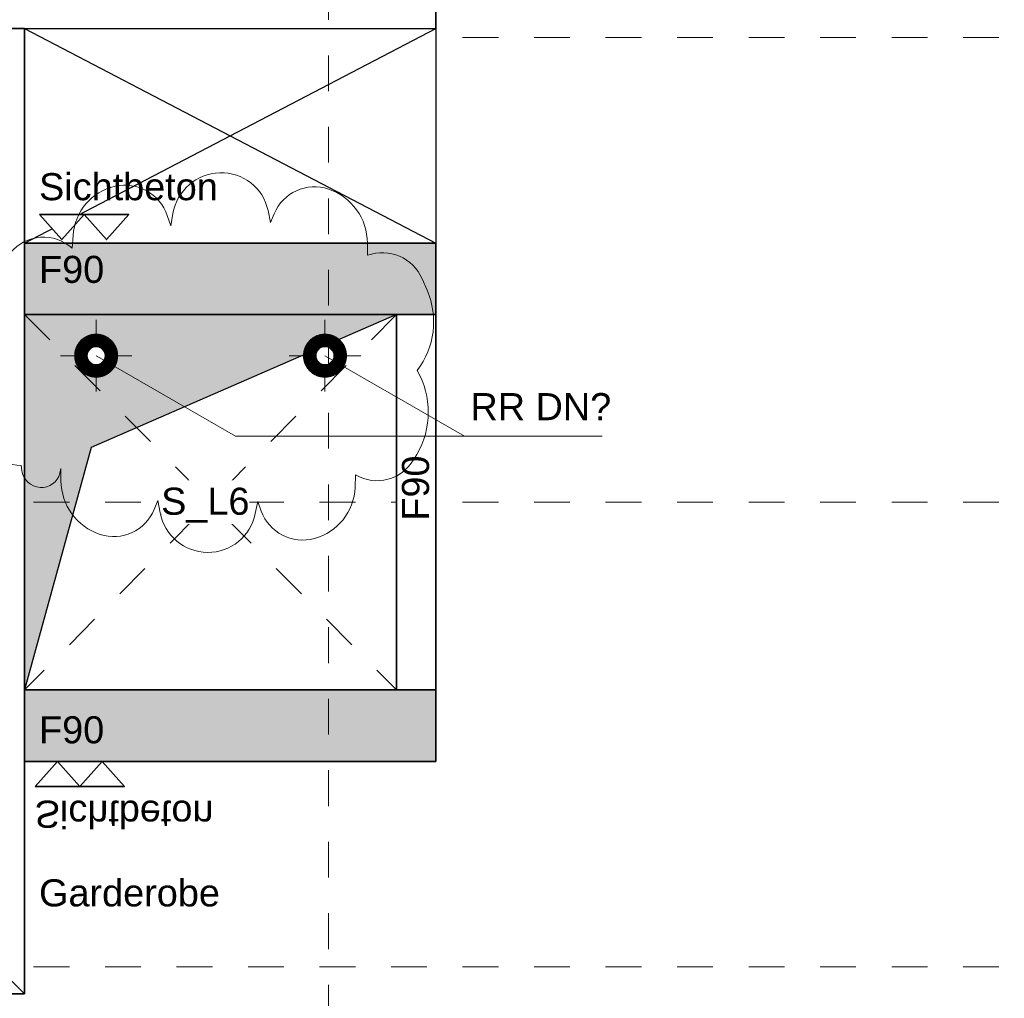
# Model space of a CAD drawing. Header units: metres. Extents: x -13 to 93, y -119 to 25.
# Tile 697 of 705: x 32.54 to 35.29, y -5.04 to -2.3. Entities that reach past the tile are written whole.
import ezdxf

# ---------------------------------------------------------------- set-up
doc = ezdxf.new("R2010")
doc.units = ezdxf.units.M
doc.header["$LTSCALE"] = 0.00508
doc.linetypes.add('STYLE_06', pattern=[1.0537, 0.590515, -0.19684, 0.069505, -0.19684])
doc.linetypes.add('STYLE_11', pattern=[0.393677, 0.196838, -0.196838])
for name, color, linetype, lineweight in [('3-0-0 DämmgSchraff', 7, 'Continuous', 18), ('3-4-0 Innenwände', 7, 'Continuous', 35), ('3-4-0-1 IW Beton', 7, 'Continuous', 35), ('3-4-0-2 IW GK', 7, 'Continuous', 35), ('3-5-1-1 DeckenDurchb', 7, 'Continuous', 25), ('3-5-1-1 DeckenDurchb VED', 7, 'STYLE_11', 25), ('3-6-3-2 Dachrinne', 7, 'Continuous', 18), ('3-7-1 Allg.Einbauten', 7, 'Continuous', 25), ('4-1-0 AbwasWasserGas', 7, 'Continuous', 18), ('Bemaßung-Höhenkoten', 7, 'Continuous', 18), ('Keine', 7, 'Continuous', 18), ('Plan-Achse', 1, 'STYLE_06', 18), ('Plan-Achsen-Fassade', 1, 'STYLE_06', 18), ('Plan-Text', 7, 'Continuous', 13), ('Plan-Text-Hinweis', 7, 'Continuous', 13)]:
    doc.layers.add(name, color=color, linetype=linetype, lineweight=lineweight)
doc.styles.add('Arial', font='ARIAL.TTF')
pattern_1 = [(45, (0, 0), (0.0032, 0), []), (45, (0.0016, 0), (0.0032, 0), [0.0012, -0.0012])]
pattern_2 = [(45, (0, 0), (0.0003175, -0.0003175), [])]
pattern_3 = [(-45, (0, 0), (0.0003175, 0.0003175), [])]

# ---------------------------------------------------------------- blocks, each defined once
blk = doc.blocks.new('*U538')
at = {"layer": '3-5-1-1 DeckenDurchb', "linetype": 'Continuous', "lineweight": 0}
blk.add_hatch(color=19, dxfattribs=at).paths.add_polyline_path([(44.9636, 2.7564), (44.9636, 3.8064), (46.0036, 3.8064), (45.1494, 3.4342)])
at = {"layer": '3-5-1-1 DeckenDurchb'}
for points in [[(44.9636, 2.7564), (44.9636, 3.8064), (46.0036, 3.8064), (45.1494, 3.4342)], [(44.9636, 3.8064), (46.0036, 3.8064), (46.0036, 2.7564), (44.9636, 2.7564)]]:
    blk.add_lwpolyline(points, close=True, dxfattribs=at)
blk = doc.blocks.new('*U546')
at = {"layer": '3-5-1-1 DeckenDurchb VED'}
for p, q in [((0.19, 14.825), (-0.85, 13.775)), ((-0.85, 14.825), (0.19, 13.775))]:
    blk.add_line(p, q, dxfattribs=at)
blk.add_lwpolyline([(-0.85, 14.825), (0.19, 14.825), (0.19, 13.775), (-0.85, 13.775)], close=True, dxfattribs=at)
blk = doc.blocks.new('kern_DD_e0-e4_labor')
at = {"layer": '3-5-1-1 DeckenDurchb VED', "color": 7}
blk.add_blockref('*U546', (0, 0), dxfattribs=at)
blk.add_wipeout([(-0.4683, 14.2388), (-0.2214, 14.2388), (-0.2214, 14.3609), (-0.4683, 14.3609)]).dxf.layer = 'Plan-Text'
at = {"layer": 'Plan-Text', "insert": (-0.4683, 14.3407), "char_height": 0.075762, "attachment_point": 1, "line_spacing_factor": 0.970546, "style": 'Arial'}
blk.add_mtext('{\\C7;\\lS_L6}', dxfattribs=at)
blk = doc.blocks.new('*U465')
at = {"layer": 'Plan-Text-Hinweis', "insert": (-0.0635, 0.1857), "char_height": 0.075762, "attachment_point": 1, "line_spacing_factor": 0.970546, "style": 'Arial'}
blk.add_mtext('{\\C7;\\lSichtbeton}', dxfattribs=at)
at = {"color": 7, "linetype": 'Continuous', "lineweight": 35}
blk.add_wipeout([(0.0625, 0.07), (0.125, 0), (0.1875, 0.07)], dxfattribs=at).dxf.layer = 'Bemaßung-Höhenkoten'
at = {"layer": 'Bemaßung-Höhenkoten', "color": 7, "linetype": 'Continuous', "lineweight": 35}
blk.add_lwpolyline([(0.0625, 0.07), (0.125, 0), (0.1875, 0.07)], close=True, dxfattribs=at)
at = {"color": 7, "linetype": 'Continuous', "lineweight": 35}
blk.add_wipeout([(-0.0625, 0.07), (0, 0), (0.0625, 0.07)], dxfattribs=at).dxf.layer = 'Bemaßung-Höhenkoten'
at = {"layer": 'Bemaßung-Höhenkoten', "color": 7, "linetype": 'Continuous', "lineweight": 35}
blk.add_lwpolyline([(-0.0625, 0.07), (0, 0), (0.0625, 0.07)], close=True, dxfattribs=at)
blk = doc.blocks.new('Sichtbeton')
at = {"layer": 'Keine', "color": 7}
blk.add_blockref('*U465', (0, 0), dxfattribs=at)

msp = doc.modelspace()

# ---------------------------------------------------------------- linework, layer by layer
at = {"layer": '3-4-0-2 IW GK'}
msp.add_line((33.7, -2.325), (33.7, -2.225), dxfattribs=at)
at = {"layer": 'Plan-Achsen-Fassade', "color": 9}
for p, q in [((27.575, -2.35), (41.525, -2.35)), ((27.575, -3.65), (41.525, -3.65)), ((27.575, -4.95), (41.525, -4.95))]:
    msp.add_line(p, q, dxfattribs=at)

# ---------------------------------------------------------------- texts
at = {"layer": 'Plan-Text-Hinweis', "color": 7, "insert": (33.79674999, -3.34469189), "char_height": 0.075762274, "attachment_point": 1, "line_spacing_factor": 0.967741, "style": 'Arial'}
msp.add_mtext('RR DN?', dxfattribs=at)

# ---------------------------------------------------------------- next in the draw order: wipeouts: each hides what was drawn before it
at = {"lineweight": 5}
for points in [[(33.7, -4.175), (33.59, -4.175), (33.59, -3.125), (33.7, -3.125)], [(29.85, -5.025), (30, -4.875), (32.4, -4.875), (32.55, -5.025)]]:
    msp.add_wipeout(points, dxfattribs=at).dxf.layer = '3-4-0-2 IW GK'
msp.add_wipeout([(32.55, -2.325), (33.7, -2.325), (33.7, -2.925), (32.55, -2.925)]).dxf.layer = '3-7-1 Allg.Einbauten'

# ---------------------------------------------------------------- next in the draw order: linework, layer by layer
at = {"layer": '3-4-0-1 IW Beton'}
for p, q in [((33.7, -3.125), (33.7, -2.925)), ((33.7, -4.375), (33.7, -4.175))]:
    msp.add_line(p, q, dxfattribs=at)
at = {"layer": '3-4-0-2 IW GK'}
for p, q in [((33.7, -3.125), (33.59, -3.125)), ((33.59, -4.175), (33.59, -3.125)), ((33.7, -4.175), (33.7, -3.125)), ((33.7, -4.175), (33.59, -4.175)), ((29.85, -5.025), (32.55, -5.025))]:
    msp.add_line(p, q, dxfattribs=at)
at = {"layer": '3-7-1 Allg.Einbauten'}
for p, q in [((32.55, -2.325), (33.7, -2.925)), ((32.55, -2.925), (33.7, -2.325))]:
    msp.add_line(p, q, dxfattribs=at)
msp.add_lwpolyline([(32.55, -2.325), (33.7, -2.325), (33.7, -2.925), (32.55, -2.925)], close=True, dxfattribs=at)

# ---------------------------------------------------------------- next in the draw order: texts
at = {"layer": 'Plan-Text-Hinweis', "insert": (33.60519121, -3.70170937), "char_height": 0.0757622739, "attachment_point": 1, "rotation": 90, "line_spacing_factor": 0.967741, "style": 'Arial'}
msp.add_mtext('{\\C7;\\lF90}', dxfattribs=at)

# ---------------------------------------------------------------- next in the draw order: wipeouts: each hides what was drawn before it
msp.add_wipeout([(29.98937372, -2.38), (30.59767499, -2.38), (30.59767499, -0.78), (32.6, -0.78), (32.6, -0.18), (29.98937372, -0.18), (29.98937372, -2.975)]).dxf.layer = '3-7-1 Allg.Einbauten'

# ---------------------------------------------------------------- next in the draw order: texts
at = {"layer": 'Plan-Text-Hinweis', "insert": (32.59023334, -2.96073031), "char_height": 0.0757622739, "attachment_point": 1, "line_spacing_factor": 0.967741, "style": 'Arial'}
msp.add_mtext('{\\C7;\\lF90}', dxfattribs=at)

# ---------------------------------------------------------------- next in the draw order: wipeouts: each hides what was drawn before it
at = {"lineweight": 5}
msp.add_wipeout([(32.55, -2.325), (32.4, -2.475), (30, -2.475), (30, -2.325)], dxfattribs=at).dxf.layer = '3-4-0-2 IW GK'

# ---------------------------------------------------------------- next in the draw order: linework, layer by layer
at = {"layer": '3-4-0-2 IW GK'}
msp.add_line((32.55, -2.325), (30, -2.325), dxfattribs=at)

# ---------------------------------------------------------------- next in the draw order: wipeouts: each hides what was drawn before it
at = {"color": 7, "lineweight": 5}
msp.add_wipeout([(32.55, -5.025), (32.4, -4.875), (32.4, -2.475), (32.55, -2.325)], dxfattribs=at).dxf.layer = '3-4-0-2 IW GK'

# ---------------------------------------------------------------- next in the draw order: hatches: boundary and pattern name
at = {"layer": '3-4-0-1 IW Beton', "linetype": 'Continuous', "lineweight": 0}
msp.add_hatch(color=255, dxfattribs=at).paths.add_polyline_path([(32.55, -4.375), (32.55, -4.175), (33.7, -4.175), (33.7, -4.375)])
at = {"layer": '3-4-0-1 IW Beton', "linetype": 'Continuous', "lineweight": 13}
h = msp.add_hatch(dxfattribs=at)
h.set_pattern_fill('STAHLBETON_1_50', style=0, pattern_type=2)
h.set_pattern_definition(pattern_1)
h.paths.add_polyline_path([(32.55, -4.375), (32.55, -4.175), (33.7, -4.175), (33.7, -4.375)])

# ---------------------------------------------------------------- next in the draw order: linework, layer by layer
at = {"layer": '3-4-0-1 IW Beton'}
for p, q in [((32.55, -2.925), (33.7, -2.925)), ((32.55, -4.175), (33.7, -4.175)), ((32.55, -4.375), (32.55, -4.175)), ((32.55, -4.375), (33.7, -4.375))]:
    msp.add_line(p, q, dxfattribs=at)
at = {"layer": '3-4-0-2 IW GK', "color": 7}
for q in [(32.55, -2.325), (32.4, -4.875)]:
    msp.add_line((32.55, -5.025), q, dxfattribs=at)

# ---------------------------------------------------------------- next in the draw order: block references
at = {"layer": '3-5-1-1 DeckenDurchb', "color": 7}
msp.add_blockref('*U538', (-12.41363701, -6.93135892), dxfattribs=at)

# ---------------------------------------------------------------- next in the draw order: block references
at = {"layer": '3-4-0 Innenwände', "color": 7}
msp.add_blockref('kern_DD_e0-e4_labor', (33.4, -17.95), dxfattribs=at)

# ---------------------------------------------------------------- next in the draw order: hatches: boundary and pattern name
at = {"layer": '3-4-0-1 IW Beton', "linetype": 'Continuous', "lineweight": 0}
msp.add_hatch(color=255, dxfattribs=at).paths.add_polyline_path([(32.55, -3.125), (32.55, -2.925), (33.7, -2.925), (33.7, -3.125)])
at = {"layer": '3-4-0-1 IW Beton', "linetype": 'Continuous', "lineweight": 13}
h = msp.add_hatch(dxfattribs=at)
h.set_pattern_fill('STAHLBETON_1_50', style=0, pattern_type=2)
h.set_pattern_definition(pattern_1)
h.paths.add_polyline_path([(32.55, -3.125), (32.55, -2.925), (33.7, -2.925), (33.7, -3.125)])

# ---------------------------------------------------------------- next in the draw order: linework, layer by layer
at = {"layer": '3-4-0-1 IW Beton'}
for q in [(32.55, -2.925), (33.7, -3.125)]:
    msp.add_line((32.55, -3.125), q, dxfattribs=at)
at = {"layer": 'Plan-Text-Hinweis', "color": 7, "linetype": 'Continuous'}
msp.add_line((33.14, -3.4651666), (34.165, -3.4651666), dxfattribs=at)
at = {"layer": 'Plan-Text-Hinweis', "color": 3, "lineweight": 13, "flags": 128}
msp.add_lwpolyline([(32.40835331, -3.43473773, 0.3563902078), (32.53993265, -3.54724523), (32.54202737, -3.56124907, 0.3501968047), (32.59323169, -3.60881853, 0.3678532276), (32.6482652, -3.56868723), (32.65140612, -3.55561189)], format="xyb", dxfattribs=at)

# ---------------------------------------------------------------- next in the draw order: block references
at = {"layer": 'Plan-Text-Hinweis', "color": 7, "xscale": -1, "rotation": 180}
msp.add_blockref('Sichtbeton', (32.64157041, -4.375), dxfattribs=at)

# ---------------------------------------------------------------- next in the draw order: texts
at = {"layer": 'Plan-Text-Hinweis', "insert": (32.59023334, -4.24883773), "char_height": 0.0757622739, "attachment_point": 1, "line_spacing_factor": 0.967741, "style": 'Arial'}
msp.add_mtext('{\\C7;\\lF90}', dxfattribs=at)

# ---------------------------------------------------------------- next in the draw order: wipeouts: each hides what was drawn before it
for points, layer in [([(32.79444444, -3.19969254), (32.80145405, -3.20913772), (32.80648631, -3.21976891), (32.80934783, -3.23117758), (32.80992865, -3.24292529), (32.80820644, -3.25456058), (32.80424739, -3.26563632), (32.79820364, -3.27572686), (32.79030746, -3.28444444), (32.78086228, -3.29145405), (32.77023109, -3.29648631), (32.75882242, -3.29934783), (32.74707471, -3.29992865), (32.73543942, -3.29820644), (32.72436368, -3.29424739), (32.71427314, -3.28820364), (32.70555556, -3.28030746), (32.69854595, -3.27086228), (32.69351369, -3.26023109), (32.69065217, -3.24882242), (32.69007135, -3.23707471), (32.69179356, -3.22543942), (32.69575261, -3.21436368), (32.70179636, -3.20427314), (32.70969254, -3.19555556), (32.71913772, -3.18854595), (32.72976891, -3.18351369), (32.74117758, -3.18065217), (32.75292529, -3.18007135), (32.76456058, -3.18179356), (32.77563632, -3.18575261), (32.78572686, -3.19179636)], '3-0-0 DämmgSchraff'), ([(33.43444444, -3.19969254), (33.44145405, -3.20913772), (33.44648631, -3.21976891), (33.44934783, -3.23117758), (33.44992865, -3.24292529), (33.44820644, -3.25456058), (33.44424739, -3.26563632), (33.43820364, -3.27572686), (33.43030746, -3.28444444), (33.42086228, -3.29145405), (33.41023109, -3.29648631), (33.39882242, -3.29934783), (33.38707471, -3.29992865), (33.37543942, -3.29820644), (33.36436368, -3.29424739), (33.35427314, -3.28820364), (33.34555556, -3.28030746), (33.33854595, -3.27086228), (33.33351369, -3.26023109), (33.33065217, -3.24882242), (33.33007135, -3.23707471), (33.33179356, -3.22543942), (33.33575261, -3.21436368), (33.34179636, -3.20427314), (33.34969254, -3.19555556), (33.35913772, -3.18854595), (33.36976891, -3.18351369), (33.38117758, -3.18065217), (33.39292529, -3.18007135), (33.40456058, -3.18179356), (33.41563632, -3.18575261), (33.42572686, -3.19179636)], '3-0-0 DämmgSchraff'), ([(32.59023334, -4.80618209), (33.09611667, -4.80618209), (33.09611667, -4.68447376), (32.59023334, -4.68447376)], 'Plan-Text-Hinweis')]:
    msp.add_wipeout(points).dxf.layer = layer

# ---------------------------------------------------------------- next in the draw order: hatches: boundary and pattern name
at = {"layer": '3-0-0 DämmgSchraff', "linetype": 'Continuous', "lineweight": 5}
h = msp.add_hatch(dxfattribs=at)
h.set_pattern_fill('D_MMUNG_1_50', style=0, pattern_type=2)
h.set_pattern_definition(pattern_2)
edge = h.paths.add_edge_path()
edge.add_arc((32.75, -3.24), 0.06, 0, 360, ccw=False)
at = {"layer": '3-0-0 DämmgSchraff', "linetype": 'Continuous', "lineweight": 13}
h = msp.add_hatch(dxfattribs=at)
h.set_pattern_fill('D_MMUNG_1_50-1', style=0, pattern_type=2)
h.set_pattern_definition(pattern_3)
edge = h.paths.add_edge_path()
edge.add_arc((32.75, -3.24), 0.06, 0, 360, ccw=False)
at = {"layer": '3-0-0 DämmgSchraff', "linetype": 'Continuous', "lineweight": 5}
h = msp.add_hatch(dxfattribs=at)
h.set_pattern_fill('D_MMUNG_1_50', style=0, pattern_type=2)
h.set_pattern_definition(pattern_2)
edge = h.paths.add_edge_path()
edge.add_arc((33.39, -3.24), 0.06, 0, 360, ccw=False)
at = {"layer": '3-0-0 DämmgSchraff', "linetype": 'Continuous', "lineweight": 13}
h = msp.add_hatch(dxfattribs=at)
h.set_pattern_fill('D_MMUNG_1_50-1', style=0, pattern_type=2)
h.set_pattern_definition(pattern_3)
edge = h.paths.add_edge_path()
edge.add_arc((33.39, -3.24), 0.06, 0, 360, ccw=False)

# ---------------------------------------------------------------- next in the draw order: linework, layer by layer
at = {"layer": '3-0-0 DämmgSchraff'}
for centre in [(32.75, -3.24), (33.39, -3.24)]:
    msp.add_circle(centre, 0.06, dxfattribs=at)
at = {"layer": '3-6-3-2 Dachrinne', "color": 7, "linetype": 'Continuous'}
for p, q in [((32.75, -3.34), (32.75, -3.14)), ((33.39, -3.34), (33.39, -3.14)), ((32.65, -3.24), (32.85, -3.24)), ((33.29, -3.24), (33.49, -3.24))]:
    msp.add_line(p, q, dxfattribs=at)

# ---------------------------------------------------------------- next in the draw order: block references
at = {"layer": 'Plan-Text-Hinweis', "color": 7}
msp.add_blockref('Sichtbeton', (32.65375035, -2.915), dxfattribs=at)

# ---------------------------------------------------------------- next in the draw order: texts
at = {"layer": 'Plan-Text-Hinweis', "insert": (32.59023334, -4.70501982), "char_height": 0.0757622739, "attachment_point": 1, "line_spacing_factor": 0.967741, "style": 'Arial'}
msp.add_mtext('{\\C7;\\lGarderobe}', dxfattribs=at)

# ---------------------------------------------------------------- next in the draw order: linework, layer by layer
at = {"layer": 'Plan-Text-Hinweis', "color": 3, "lineweight": 13, "flags": 128}
msp.add_lwpolyline([(32.65140612, -3.55561189), (32.65163413, -3.58993138, 0.3216373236), (32.76082362, -3.73999674, 0.3945411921), (32.91236084, -3.67009822), (32.92248294, -3.6452642), (32.9289561, -3.67952424, 0.3580369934), (33.061435, -3.79030189, 0.3601120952), (33.1950355, -3.68170619), (33.2018177, -3.64771931), (33.21172307, -3.67474923, 0.3888817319), (33.36024608, -3.75165034, 0.3279551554), (33.47418434, -3.60871386), (33.47555598, -3.57372357, 0.4122625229), (33.63801745, -3.53104641), (33.64682244, -3.51608203, 0.2701045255), (33.64781363, -3.28151641), (33.64765327, -3.28123853, 0.2724058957), (33.67565987, -3.05718066), (33.66181712, -3.02511692, 0.3975717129), (33.50861251, -2.95918045), (33.50853425, -2.92497301, 0.3208087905), (33.4, -2.77395652, 0.395270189), (33.2480658, -2.84291751), (33.23793075, -2.8674432), (33.23073451, -2.83388153, 0.3629836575), (33.09560152, -2.72831234, 0.3551471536), (32.96470722, -2.84212515), (32.95867704, -2.87671829), (32.94905651, -2.8482153, 0.3845315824), (32.80279393, -2.76619556, 0.3326953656), (32.68554402, -2.90390686), (32.68331898, -2.93919844, 0.4219752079), (32.5102909, -2.95147883)], format="xyb", dxfattribs=at)

# ---------------------------------------------------------------- next in the draw order: wipeouts: each hides what was drawn before it
at = {"linetype": 'Continuous'}
for points in [[(32.76851852, -3.22320522), (32.77143919, -3.22714072), (32.77353596, -3.23157038), (32.77472826, -3.23632399), (32.77497027, -3.24121887), (32.77425268, -3.24606691), (32.77260308, -3.2506818), (32.77008485, -3.25488619), (32.76679478, -3.25851852), (32.76285928, -3.26143919), (32.75842962, -3.26353596), (32.75367601, -3.26472826), (32.74878113, -3.26497027), (32.74393309, -3.26425268), (32.7393182, -3.26260308), (32.73511381, -3.26008485), (32.73148148, -3.25679478), (32.72856081, -3.25285928), (32.72646404, -3.24842962), (32.72527174, -3.24367601), (32.72502973, -3.23878113), (32.72574732, -3.23393309), (32.72739692, -3.2293182), (32.72991515, -3.22511381), (32.73320522, -3.22148148), (32.73714072, -3.21856081), (32.74157038, -3.21646404), (32.74632399, -3.21527174), (32.75121887, -3.21502973), (32.75606691, -3.21574732), (32.7606818, -3.21739692), (32.76488619, -3.21991515)], [(33.40851852, -3.22320522), (33.41143919, -3.22714072), (33.41353596, -3.23157038), (33.41472826, -3.23632399), (33.41497027, -3.24121887), (33.41425268, -3.24606691), (33.41260308, -3.2506818), (33.41008485, -3.25488619), (33.40679478, -3.25851852), (33.40285928, -3.26143919), (33.39842962, -3.26353596), (33.39367601, -3.26472826), (33.38878113, -3.26497027), (33.38393309, -3.26425268), (33.3793182, -3.26260308), (33.37511381, -3.26008485), (33.37148148, -3.25679478), (33.36856081, -3.25285928), (33.36646404, -3.24842962), (33.36527174, -3.24367601), (33.36502973, -3.23878113), (33.36574732, -3.23393309), (33.36739692, -3.2293182), (33.36991515, -3.22511381), (33.37320522, -3.22148148), (33.37714072, -3.21856081), (33.38157038, -3.21646404), (33.38632399, -3.21527174), (33.39121887, -3.21502973), (33.39606691, -3.21574732), (33.4006818, -3.21739692), (33.40488619, -3.21991515)]]:
    msp.add_wipeout(points, dxfattribs=at).dxf.layer = '4-1-0 AbwasWasserGas'

# ---------------------------------------------------------------- next in the draw order: linework, layer by layer
at = {"layer": '4-1-0 AbwasWasserGas', "linetype": 'Continuous'}
for centre in [(32.75, -3.24), (33.39, -3.24)]:
    msp.add_circle(centre, 0.025, dxfattribs=at)
at = {"layer": 'Plan-Achse'}
msp.add_line((33.4, -118.5), (33.4, 6.75), dxfattribs=at)
at = {"layer": 'Plan-Text-Hinweis', "color": 7, "linetype": 'Continuous'}
for p, q in [((32.75, -3.24), (33.14, -3.4651666)), ((33.39, -3.24), (33.78, -3.4651666))]:
    msp.add_line(p, q, dxfattribs=at)

doc.saveas('drawing.dxf')
